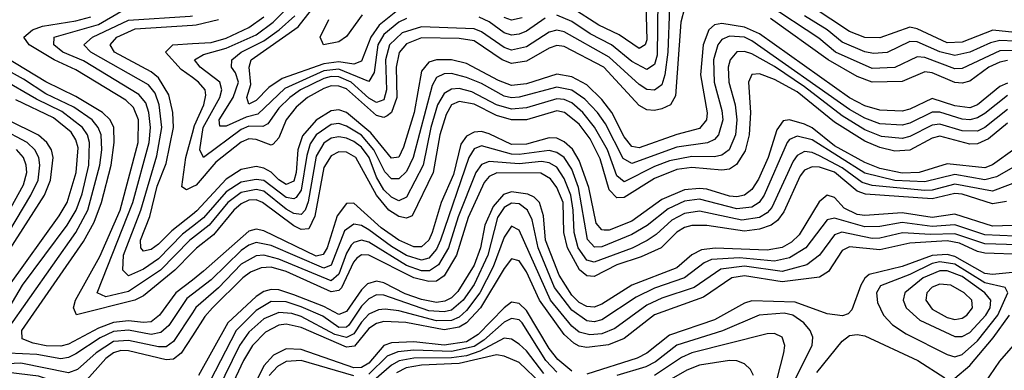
# Model space of a CAD drawing. Header units: inches. Extents: x 501365 to 657855, y 482276 to 547543.
# Tile 697 of 957: x 589540 to 592162, y 541224 to 542157. Entities that reach past the tile are written whole.
import ezdxf

# ---------------------------------------------------------------- set-up
doc = ezdxf.new("R2010")
doc.units = ezdxf.units.IN
doc.header["$MEASUREMENT"] = 0
doc.layers.add('A5584', color=7, linetype='Continuous')
doc.layers.add('A5594', color=7, linetype='Continuous')

msp = doc.modelspace()

# ---------------------------------------------------------------- linework, layer by layer
at = {"layer": 'A5584', "color": 5}
for points, elevation in [([(590000, 541575.3), (589993.2, 541570), (589914.8, 541490), (589830, 541433.8), (589770, 541419), (589746.9, 541430), (589841.8, 541670), (589885.2, 541830), (589888.8, 541870), (589883.7, 541910), (589875.7, 541935.7), (589857.3, 541957.3), (589710, 542047), (589655.2, 542070), (589630.8, 542090), (589632.4, 542110), (589750, 542143.8), (589810, 542178.8), (589990, 542189.7), (590000, 542192.5)], 4260), ([(590000, 541538), (589952.9, 541490), (589870, 541421.7), (589847, 541410), (589691.3, 541371.3), (589683.1, 541390), (589688.5, 541410), (589753.7, 541526.3), (589808.2, 541650), (589855.8, 541830), (589856.8, 541890), (589843.1, 541923.1), (589822.6, 541942.6), (589690, 542023.6), (589632.4, 542050), (589565.3, 542090), (589551.7, 542110), (589574, 542130), (589600.8, 542139.2), (589690, 542153.2), (589730, 542164.2)], 4280), ([(590000, 541606.5), (589973.8, 541586.2), (589910, 541519.9), (589870, 541492.7), (589830, 541475.4), (589814.8, 541490), (589816.9, 541530), (589863.2, 541650), (589905.4, 541794.6), (589918.6, 541870), (589911.8, 541930), (589900.9, 541960.9), (589883.3, 541983.3), (589729.9, 542070), (589711.1, 542090), (589734.4, 542110), (589830, 542155.1), (589994.4, 542165.6), (590000, 542167)], 4240), ([(590000, 541638.5), (589945.4, 541594.6), (589910, 541559.3), (589890, 541545.6), (589870, 541541.1), (589863, 541550), (589861.9, 541570), (589886.8, 541633.2), (589906.1, 541713.9), (589930, 541774.2), (589949.8, 541870), (589947.9, 541910), (589937.1, 541957.1), (589910, 542001.9), (589890, 542017.8), (589792.9, 542070), (589780.9, 542090), (589798.5, 542110), (589847.5, 542132.5), (590000, 542142.1)], 4220), ([(590000, 541463.9), (589956.4, 541430), (589912.4, 541370), (589890, 541353), (589870, 541350.8), (589830, 541355.7), (589790, 541350.9), (589750, 541335.9), (589670, 541293.1), (589650, 541287.7), (589610.9, 541289.1), (589575.9, 541295.9), (589547.2, 541307.2), (589546.1, 541330), (589710, 541566.1), (589738.3, 541618.3), (589758, 541670), (589783.4, 541770), (589791.9, 541830), (589790.7, 541870), (589780.9, 541890), (589760.5, 541910), (589690, 541952.2), (589610, 541991.7), (589446.3, 542090)], 4320), ([(590000, 542002.4), (589970, 542024.5), (589928.2, 542070), (589947.9, 542090), (590000, 542093.2)], 4180), ([(589505.6, 541330), (589690, 541590.1), (589721.7, 541650), (589754, 541770), (589759.4, 541810), (589757.1, 541850), (589749.5, 541870), (589732.8, 541890), (589684.1, 541924.1), (589610, 541959.3), (589550, 541998.2), (589420.1, 542070)], 4340), ([(589470, 541318.9), (589548, 541450), (589666.9, 541610), (589690.2, 541649.8), (589706.3, 541693.7), (589724.1, 541770), (589726.3, 541830), (589720.5, 541850), (589707.6, 541870), (589652.8, 541912.8), (589585, 541945), (589490, 542000.4)], 4360), ([(589512.7, 541450), (589645.6, 541634.4), (589666.8, 541670), (589690.4, 541750), (589695.7, 541815.7), (589690, 541837.3), (589677.6, 541857.6), (589630, 541895.3), (589530, 541943.6)], 4380), ([(589412.8, 541427.2), (589570.3, 541690), (589589.2, 541730), (589593.9, 541770), (589590.9, 541790), (589581, 541810), (589560.5, 541830), (589490, 541867.5)], 4440), ([(589470, 541478.1), (589606.3, 541690), (589621.9, 541730), (589629.8, 541790), (589625, 541810), (589612.4, 541830), (589590, 541849.1), (589509.3, 541889.3)], 4420), ([(590000, 541711.5), (589984.2, 541704.2), (589971.6, 541711.6), (589983, 541790), (590000, 541854.5)], 4180), ([(589457.4, 541550), (589550, 541717.4), (589559.5, 541750), (589557.9, 541770), (589550.6, 541790), (589531.5, 541811.5)], 4460), ([(590000, 541426), (589985.3, 541414.7), (589937.3, 541342.7), (589915.9, 541324.1), (589890, 541319.3), (589830, 541330.1), (589790, 541327), (589754.1, 541310), (589690, 541267.7), (589670, 541257.6), (589650, 541254.5), (589585.6, 541265.6), (589509.4, 541269.4)], 4340), ([(590000, 541376.3), (589950, 541300.8), (589930, 541286.6), (589910, 541286.4), (589830, 541302.7), (589790, 541300.3), (589743.5, 541270), (589694.4, 541225.6), (589670, 541217.3), (589542.9, 541242.9), (589437.6, 541237.6)], 4360), ([(590000, 541315.6), (589970, 541269.6), (589950, 541253.1), (589930, 541251.9), (589830, 541275.1), (589810, 541276), (589790, 541270.4), (589770, 541255.5), (589711.8, 541190), (589690, 541182.2), (589650, 541188.5), (589590, 541208.1), (589510, 541217.7)], 4380)]:
    msp.add_lwpolyline(points, dxfattribs=dict(at, elevation=elevation))
at = {"layer": 'A5594', "color": 5}
for points, elevation in [([(591239.4, 542210), (591237.8, 542062.2), (591230, 542037), (591210, 542024), (591170, 542045.6), (591115.9, 542090), (591058.8, 542118.8), (591010, 542152), (590970, 542168.6)], 4140), ([(591206.8, 542230), (591210, 542103.5), (591205.7, 542090), (591190, 542079.8), (591136.2, 542116.3), (591081.8, 542141.8), (591010, 542188.4)], 4120), ([(591310, 542187.2), (591300.9, 542150), (591286, 541954), (591273.1, 541930), (591250, 541919.1), (591230, 541914.9), (591210, 541917.2), (591190, 541928.3), (591095.5, 542030), (590990, 542085.2), (590970, 542088), (590950, 542081.2), (590890, 542046), (590850, 542040.4), (590824.7, 542050), (590750, 542100), (590710, 542107), (590610, 542108.4), (590570, 542092.3), (590550.7, 542069.3), (590542.8, 542030), (590544.7, 541950), (590530.5, 541910), (590518.8, 541901.2), (590510, 541896.6), (590490, 541902.1), (590410, 541972.9), (590390, 541980), (590370, 541980.4), (590350, 541974), (590306.8, 541950), (590276.3, 541923.7), (590249.9, 541890.1), (590230, 541842.1), (590215, 541825), (590210, 541823), (590170, 541838.1), (590150, 541839.9), (590130, 541831), (590062.7, 541777.3), (590010, 541716), (590000, 541711.5)], 4180), ([(591270.5, 542189.5), (591266, 542070), (591258.2, 542010), (591250, 541983.5), (591230, 541968.9), (591210, 541971), (591190, 541983.9), (591110, 542057.1), (590990, 542124.1), (590970, 542128.5), (590950, 542123.9), (590890, 542084.2), (590850, 542075.9), (590830, 542082.3), (590770, 542124.3), (590750, 542132.5), (590610, 542138), (590558.2, 542121.8), (590524.7, 542090), (590514.2, 542050), (590517.1, 541970), (590510, 541943.7), (590490, 541936.6), (590470, 541947.9), (590422.4, 541990), (590390, 542004.5), (590370, 542005.7), (590350, 542000.4), (590288.3, 541970), (590259.1, 541950), (590230, 541921.1), (590200.6, 541879.4), (590187.3, 541872.7), (590150, 541873.2), (590130, 541864.1), (590030, 541789.9), (590019.7, 541810), (590028.8, 541870), (590072.9, 541950), (590078.7, 541970), (590072.7, 541990), (590020.5, 542030), (590005.9, 542050), (590030, 542063.7), (590090, 542080.5), (590170, 542116.4), (590215.1, 542150), (590255, 542190)], 4160), ([(590542, 542178), (590497.5, 542142.5), (590475.2, 542110), (590450, 542045.9), (590430, 542038.6), (590390, 542044.3), (590350, 542038.8), (590239.4, 542000.6), (590203.4, 541976.6), (590170, 541942), (590150, 541932.1), (590144.7, 541950), (590156, 541984), (590151.2, 542030), (590156.8, 542050), (590282.1, 542137.9), (590317, 542183)], 4120), ([(592190, 542074.5), (592150, 542073.9), (592050, 542026.6), (592030, 542025.9), (591950, 542055.7), (591930, 542057.5), (591870, 542029.1), (591810, 542027), (591712, 542070), (591667.8, 542107.8), (591530, 542198.2)], 4160), ([(592190, 542123), (592131.5, 542128.5), (592050, 542096.5), (592010, 542095.5), (591930, 542132.5), (591910, 542136.9), (591830, 542108.7), (591790, 542109.2), (591750, 542125.6), (591650, 542190.7)], 4120), ([(590000, 542093.2), (590050, 542096.3), (590090, 542107.9), (590150, 542136.2), (590190, 542164.7)], 4180), ([(590000, 542142.1), (590010, 542142.7), (590070, 542156.8)], 4220), ([(590570, 542159.6), (590550, 542150.4), (590510, 542117), (590494.1, 542090), (590483.7, 542016.3), (590470, 541992.2), (590390, 542024.6), (590350, 542020.4), (590246, 541974), (590174.3, 541905.7), (590143, 541897), (590090, 541873.4), (590073, 541873), (590071, 541890), (590108.4, 541950), (590122.9, 541990), (590114.9, 542014.9), (590103.9, 542030), (590104.9, 542050), (590130.2, 542070), (590190, 542100.8), (590230.8, 542130), (590273, 542166.9)], 4140), ([(590452.4, 542170), (590410, 542111.7), (590390, 542097.5), (590349.4, 542089.4), (590340.5, 542110), (590363, 542157)], 4080), ([(590939, 542161), (590890, 542126.3), (590870, 542117.8), (590850, 542115.9), (590830, 542121.6), (590790, 542150.8), (590763.8, 542163.8)], 4140), ([(590878.4, 542161.6), (590850, 542155.4), (590830, 542162.2)], 4120), ([(592170, 542048.5), (592150, 542044), (592121, 542030), (592070, 541993.5), (592050, 541987.8), (592030, 541989.5), (591970, 542015.6), (591950, 542018), (591890, 541991.9), (591810, 541990.3), (591770, 542005.4), (591692.4, 542050), (591539.4, 542159.4)], 4180), ([(592190, 542099.1), (592150, 542101.4), (592124.9, 542095.1), (592070, 542070.1), (592030, 542061.5), (591990, 542071.3), (591930, 542098.1), (591910, 542098.3), (591850, 542069), (591813.6, 542066.4), (591790, 542070.9), (591730, 542097), (591690, 542129.6), (591630, 542166.7)], 4140), ([(592170, 541988.1), (592150, 541979.2), (592090.8, 541930), (592070, 541922.5), (592030, 541927.5), (591970, 541946.6), (591910, 541918.2), (591890, 541913.1), (591830, 541915.6), (591790, 541927.4), (591750, 541948.5), (591510, 542118.6), (591470, 542137.2), (591410, 542146.2), (591390, 542142.6), (591375.2, 542130), (591359.7, 542090), (591352.8, 542010), (591370.8, 541909.2), (591368.7, 541890), (591350, 541867.4), (591290, 541851.2), (591190, 541815.3), (591170, 541818.8), (591150, 541845), (591116.6, 541910), (591090, 541944.3), (591050, 541982.9), (591010, 542004.4), (590970, 542011.3), (590890, 541986.1), (590850, 541981.8), (590815, 541995), (590730, 542040.1), (590690, 542049.6), (590649.8, 542050.2), (590630, 542043.8), (590610, 542019.9), (590590.3, 541910), (590562.5, 541817.5), (590550, 541790.7), (590530, 541787.8), (590475.2, 541855.2), (590410, 541909.8), (590390, 541916.4), (590370, 541914), (590330, 541889.6), (590292.9, 541847.2), (590280.8, 541810), (590276.8, 541750), (590270, 541727.1), (590250, 541718.2), (590230, 541730.4), (590210, 541750.5), (590190, 541761.7), (590170, 541766.4), (590130, 541758.3), (590090, 541732), (590011.9, 541648.1), (590000, 541638.5)], 4220), ([(592170, 541954.6), (592110, 541907.2), (592090, 541895.3), (592070, 541890.3), (592050, 541892), (591990, 541911), (591970, 541910.5), (591910, 541881.2), (591890, 541876.2), (591830, 541879.3), (591790, 541895), (591750, 541917.6), (591490, 542100.6), (591469.8, 542110), (591430, 542112.8), (591410, 542103.6), (591398.9, 542090), (591387.8, 542050), (591389.1, 541990), (591410, 541915.2), (591412.5, 541890), (591400.9, 541850), (591390, 541838.3), (591371.3, 541828.7), (591290, 541817.4), (591170, 541773.7), (591146.9, 541786.9), (591099.6, 541879.6), (591078.9, 541910), (591045, 541945), (591010, 541969.3), (590970, 541977.2), (590870, 541950.1), (590850, 541948.6), (590830, 541953.6), (590770, 541986.6), (590730, 542002.5), (590690, 542013.1), (590670, 542013), (590650, 542002.7), (590638.2, 541981.8), (590588.1, 541790), (590570, 541752.8), (590550, 541732.8), (590530, 541733.5), (590512.2, 541752.2), (590483.5, 541810), (590450, 541849.1), (590410, 541873.6), (590390, 541880.1), (590370, 541877.8), (590330, 541850.2), (590313.8, 541826.2), (590304.5, 541795.5), (590290, 541703.2), (590276.6, 541683.4), (590270, 541679.6), (590250, 541683.5), (590190, 541728.8), (590170, 541731.8), (590130, 541724.5), (590090, 541698.7), (590030, 541629.6), (590000, 541606.5)], 4240), ([(592170, 541917.8), (592110, 541869.8), (592090, 541860.2), (592050, 541861.1), (591990, 541879.1), (591970, 541875.9), (591910, 541845.4), (591890, 541840.8), (591834.5, 541845.5), (591790, 541863.2), (591730, 541901.1), (591630, 541978.3), (591550, 542031.9), (591490, 542065.4), (591470, 542072.1), (591450, 542070.7), (591431.7, 542050), (591426.2, 542030), (591428.4, 541990), (591445.1, 541930), (591449.9, 541890), (591446, 541850), (591429.2, 541810.8), (591410, 541796.6), (591390, 541791.6), (591330, 541792.7), (591270, 541780.8), (591230, 541766), (591150, 541725.2), (591130, 541741.5), (591105, 541810), (591071.1, 541871.1), (591039.2, 541910), (591010, 541935.3), (590990, 541943.9), (590970, 541946.2), (590890, 541922.4), (590850, 541918.6), (590810, 541930), (590744.4, 541964.4), (590710, 541973.2), (590690, 541972.1), (590670, 541960.7), (590652.6, 541930), (590634.6, 541870), (590614.9, 541770), (590570, 541684.2), (590550, 541675.1), (590530, 541684.5), (590510, 541703.9), (590490, 541737.2), (590470.6, 541790), (590450, 541817.5), (590430, 541832.8), (590410, 541841.2), (590390, 541845.3), (590370, 541841.6), (590350, 541828.2), (590330, 541793.4), (590308, 541672), (590299.9, 541650), (590290, 541638.7), (590270, 541640.7), (590250, 541652.4), (590190, 541700), (590170, 541704.8), (590130, 541696.8), (590094.1, 541670), (590044.6, 541610), (590000, 541575.3)], 4260), ([(592170, 541881.7), (592120.1, 541839.9), (592090, 541826.3), (592070, 541825.7), (591990, 541846.6), (591970, 541841), (591910.5, 541809.5), (591870, 541806.8), (591830, 541816.5), (591790, 541833.7), (591710, 541884.4), (591610, 541964.5), (591550, 541997.2), (591510, 542012.8), (591490, 542010.7), (591480.4, 541990), (591486.4, 541910), (591482.6, 541850), (591471.9, 541808.1), (591448.9, 541771.1), (591430, 541759), (591410, 541756.1), (591330, 541763.6), (591290, 541757.9), (591230, 541734.4), (591150, 541683.1), (591130, 541682.9), (591110, 541704.3), (591086.2, 541786.2), (591059.3, 541839.3), (591030, 541878.4), (590990.9, 541910), (590970, 541914.2), (590890, 541890.5), (590850, 541890.5), (590810, 541901.7), (590750, 541931.9), (590710, 541938.9), (590689.8, 541930.2), (590675.5, 541904.5), (590659.1, 541850), (590640.7, 541750), (590585.1, 541634.9), (590570, 541628.3), (590550, 541633.1), (590523.5, 541650), (590489.9, 541689.9), (590435, 541790), (590410, 541804.5), (590390, 541805.4), (590370, 541794.7), (590350, 541763.4), (590325.8, 541634.2), (590310, 541600), (590290, 541598.6), (590270, 541608.2), (590186.4, 541670), (590170, 541677.1), (590150, 541676.1), (590130, 541667.1), (590110, 541650.1), (590056, 541584), (590010.9, 541549.1), (590000, 541538)], 4280), ([(590000, 541854.5), (590005.3, 541874.7), (590030.7, 541930), (590036.2, 541956.2), (590033.7, 541970), (590016.7, 541990), (590000, 542002.4)], 4180), ([(592190, 541813), (592130, 541770.7), (592110, 541762.8), (592010, 541772.8), (591935, 541750), (591890, 541748.7), (591830, 541761), (591790, 541776.8), (591710, 541821.4), (591650, 541868.7), (591630, 541878.3), (591590, 541890.2), (591572.6, 541887.4), (591556.1, 541863.9), (591533.2, 541790), (591507.3, 541732.7), (591490, 541704.9), (591470.4, 541690), (591450, 541685.2), (591430, 541686.7), (591370, 541705.4), (591350, 541707.4), (591310, 541703.9), (591250, 541677.9), (591170, 541620.7), (591110, 541596.3), (591096.4, 541596.4), (591090, 541597.1), (591075.4, 541615.4), (591055.9, 541710), (591030, 541782.4), (591012, 541812), (590990, 541832), (590970, 541841.2), (590950, 541842.3), (590890, 541825.7), (590850, 541824.4), (590790, 541853), (590770, 541859), (590750, 541857.7), (590730, 541847.1), (590714.8, 541825.2), (590695.6, 541744.4), (590662.5, 541670), (590638.5, 541590), (590629.6, 541570.4), (590610, 541552.4), (590590, 541551.9), (590550, 541570.1), (590502.9, 541602.9), (590430, 541668.2), (590410, 541667.6), (590385.6, 541634.4), (590359.3, 541550), (590348.5, 541531.5), (590330, 541527.6), (590190, 541595.1), (590170, 541599.6), (590150, 541594), (590030, 541487.2), (590000, 541463.9)], 4320), ([(592192.2, 541767.8), (592141.3, 541738.7), (592110, 541730.9), (592030, 541744.5), (591950, 541725.4), (591870, 541728.4), (591790, 541748.3), (591650, 541837.4), (591610, 541846.5), (591590, 541838), (591583.9, 541830), (591522.7, 541690), (591509.5, 541670.5), (591490, 541658.2), (591450, 541653.2), (591350, 541679.2), (591310, 541673.5), (591266.4, 541653.6), (591210.7, 541609.3), (591170, 541585.3), (591090, 541552.5), (591071, 541551), (591051.6, 541571.6), (591028.5, 541710), (591010, 541758.9), (590989.7, 541789.7), (590970, 541803.5), (590950, 541809), (590870, 541797.8), (590850, 541798.9), (590770, 541820.9), (590750, 541812.6), (590736.4, 541790), (590660.7, 541570), (590650, 541546.4), (590630, 541522.3), (590610, 541516.8), (590570, 541529.2), (590530, 541552.8), (590470, 541597.6), (590450, 541608.6), (590430, 541612.4), (590405.5, 541594.5), (590370, 541503.2), (590350, 541495.6), (590210, 541555.9), (590170, 541563.7), (590150, 541556.6), (590130, 541542.6), (590050, 541464.7), (590000, 541426)], 4340), ([(592210, 541730.5), (592130, 541700.1), (592030, 541718.9), (591970, 541703.2), (591950, 541702.3), (591810, 541715.3), (591783.6, 541723.6), (591730, 541762.6), (591670, 541794.7), (591650, 541803.4), (591630, 541805.9), (591610, 541795.3), (591599.9, 541780.1), (591542.7, 541657.3), (591530, 541642.5), (591510, 541630.3), (591463.1, 541623.1), (591350, 541647.6), (591310, 541641), (591276.5, 541623.5), (591235.1, 541584.9), (591211, 541569), (591170.9, 541549.1), (591070, 541511.4), (591050, 541517.2), (591027.4, 541550), (591016.4, 541590), (591014.2, 541650), (591007.5, 541690), (590990, 541734.1), (590970, 541763.8), (590950, 541775.8), (590930, 541779.2), (590870, 541773.4), (590790, 541779.2), (590770, 541771), (590755.1, 541750), (590707.5, 541632.5), (590682, 541550), (590655.4, 541504.6), (590631.7, 541488.3), (590610, 541488.4), (590570, 541502.6), (590470, 541564.5), (590450, 541570.3), (590430, 541564), (590423.2, 541556.8), (590410, 541535.6), (590390, 541479.3), (590370, 541462), (590230, 541519.6), (590190, 541529.7), (590170, 541528.4), (590130, 541505.7), (590070, 541443.2), (590009.4, 541390.6), (590000, 541376.3)], 4360), ([(592167.5, 541672.5), (592130, 541666.7), (592050, 541692.6), (592030, 541694.2), (591970, 541679.7), (591792.5, 541692.5), (591770, 541700.8), (591710, 541751.1), (591670, 541764.3), (591650, 541764.8), (591630, 541756), (591618.4, 541741.6), (591574.9, 541645.1), (591557.9, 541622.1), (591541.3, 541610), (591510, 541599.6), (591470, 541594.3), (591370, 541608.8), (591330, 541608.8), (591310, 541603.7), (591290, 541591.3), (591248.6, 541550), (591194.6, 541525.4), (591130, 541504.1), (591070, 541473.7), (591050, 541475.3), (591031.1, 541491.1), (590998.7, 541550), (590988.8, 541590), (590986.9, 541670), (590970.4, 541710.4), (590953.6, 541733.6), (590927.9, 541747.9), (590811, 541749), (590790, 541739.7), (590776.7, 541723.2), (590734.1, 541630), (590703.6, 541530), (590670, 541475.3), (590650, 541461.3), (590630, 541459.9), (590589.4, 541469.4), (590469.8, 541530.2), (590450, 541531), (590438.2, 541521.8), (590428.8, 541511.3), (590396.8, 541443.2), (590390, 541436.1), (590370, 541432.3), (590250, 541486.7), (590210, 541497.8), (590183.3, 541496.7), (590154.8, 541485.2), (590134, 541470), (590053.8, 541390), (590033.3, 541366.7), (590000, 541315.6)], 4380), ([(592210, 541609.8), (592130, 541607), (592030, 541639.4), (591970, 541630.4), (591890, 541642.3), (591790, 541635.5), (591770, 541638.2), (591735.5, 541655.5), (591710, 541683.2), (591690, 541689.6), (591668.4, 541671.6), (591615.6, 541584.4), (591594.9, 541565.1), (591570, 541550.9), (591530, 541543.1), (591391.6, 541548.4), (591355.6, 541544.4), (591330, 541530.6), (591290, 541496), (591170.1, 541449.9), (591090, 541399.7), (591070, 541392), (591050, 541393.2), (591030, 541404.5), (591010, 541423.4), (590976.6, 541476.6), (590940.5, 541570), (590935.1, 541635.1), (590924.2, 541670), (590910, 541684.6), (590892.8, 541692.8), (590850, 541698.2), (590828.4, 541691.6), (590800.6, 541659.4), (590778.8, 541610), (590767, 541550), (590750, 541503.4), (590706.6, 541433.4), (590690, 541416.7), (590672.5, 541407.5), (590650, 541404.4), (590610, 541411.9), (590566.9, 541426.9), (590510, 541456.6), (590490, 541461.1), (590466, 541454), (590450, 541438.1), (590410, 541379.8), (590390, 541371.9), (590350, 541393.8), (590270, 541424.8), (590230, 541437.9), (590210, 541439), (590190, 541433.3), (590170, 541420.4), (590094.8, 541350), (590016.3, 541210)], 4420), ([(592230, 541579.1), (592110, 541584.5), (592030, 541610.7), (591970, 541606.1), (591890, 541616.7), (591830, 541606.6), (591790, 541605.3), (591710, 541628.1), (591690, 541624.2), (591633.3, 541550), (591590, 541523), (591550, 541514.4), (591456.8, 541523.2), (591381.8, 541518.2), (591362.5, 541510), (591310.6, 541469.4), (591230, 541442.2), (591181.5, 541418.5), (591090, 541358), (591070, 541352.9), (591050, 541355.2), (591010, 541383.8), (590964.1, 541444.1), (590920.5, 541550), (590904.4, 541624.4), (590892.1, 541650), (590870, 541666.4), (590850, 541668.1), (590830, 541657), (590812.1, 541630), (590786.4, 541530), (590750, 541451.7), (590721, 541410), (590690, 541384.1), (590670, 541378.9), (590630, 541382.4), (590510, 541424), (590490, 541424.9), (590470, 541413.9), (590450, 541394.1), (590416.5, 541343.5), (590410, 541338.2), (590390, 541337.8), (590347.7, 541367.7), (590290, 541392.8), (590250, 541406), (590210, 541407.2), (590170, 541383), (590116.3, 541330), (590046.1, 541193.9)], 4440), ([(592197.2, 541557.2), (592110, 541560.2), (592030, 541587.1), (591965, 541585), (591890.7, 541589.3), (591830, 541575), (591810, 541574.8), (591728.8, 541591.2), (591710, 541584.4), (591669.5, 541530), (591635.7, 541504.3), (591570, 541486.6), (591470, 541500.8), (591406.9, 541493.1), (591335.7, 541444.3), (591250, 541415.9), (591210, 541397), (591125.2, 541334.8), (591090, 541320.7), (591058.2, 541318.2), (591030, 541325.5), (591010, 541341.4), (590953.7, 541410), (590870, 541596.5), (590850, 541607.3), (590830, 541578), (590801, 541499), (590765.5, 541430), (590730, 541382.7), (590710, 541365.4), (590690, 541356.6), (590650, 541355.6), (590550, 541381.8), (590513.2, 541386.8), (590495.3, 541384.7), (590470, 541373.3), (590450, 541352.2), (590430, 541320.7), (590410, 541310.6), (590379.3, 541319.3), (590290, 541367), (590265, 541375), (590230, 541377.4), (590190, 541360.7), (590150, 541324.9), (590125.7, 541290), (590067.1, 541170)], 4460), ([(592210, 541531.7), (592110, 541535), (592090, 541539.6), (592042.3, 541562.3), (592010, 541568.6), (591910, 541562.3), (591830, 541544.2), (591750, 541552.4), (591730, 541542.8), (591693.3, 541486.7), (591670, 541471.5), (591570, 541459.2), (591470, 541475.5), (591436.1, 541470), (591361.3, 541418.7), (591230, 541371.2), (591150, 541308.1), (591108.2, 541291.8), (591050, 541284.6), (591030, 541287.5), (591015.5, 541295.5), (590990, 541319.3), (590924.4, 541410), (590890, 541485.9), (590870, 541514.7), (590850, 541519.9), (590830, 541494.5), (590766.9, 541390), (590730, 541350.1), (590710, 541338.3), (590670, 541331.3), (590568.8, 541351.2), (590510, 541353.2), (590490, 541348.1), (590470, 541335.3), (590431.7, 541288.3), (590410, 541285.5), (590290, 541337.4), (590250, 541346.1), (590230, 541344.1), (590194.6, 541325.4), (590160, 541290), (590136.3, 541250), (590089.2, 541150)], 4480), ([(592183.7, 541483.7), (592130, 541478.8), (592110, 541481.2), (592030, 541526.2), (592010, 541531.8), (591970, 541529.2), (591890, 541499.6), (591801.8, 541478.2), (591790.7, 541469.3), (591779.7, 541450), (591755.6, 541384.4), (591745.9, 541374.1), (591731.3, 541368.7), (591690, 541373.9), (591605, 541405), (591490, 541408.2), (591470, 541402.7), (591390, 541357.9), (591270, 541317.6), (591210.4, 541269.6), (591184.3, 541255.7), (591050, 541213.5)], 4520), ([(591010, 541221.7), (590972.9, 541252.9), (590950, 541281.6), (590890, 541382.7), (590870, 541401.8), (590850, 541405), (590830, 541389.8), (590761.2, 541318.8), (590730, 541299.6), (590670, 541290.7), (590590, 541299.2), (590530, 541296.8), (590510, 541289.3), (590470, 541242.6), (590450, 541231.3), (590430, 541230.6), (590290, 541278.8), (590250, 541280.6), (590216.3, 541263.6), (590190, 541235.2), (590127.8, 541110)], 4520), ([(591603.6, 541196.4), (591650.6, 541290), (591652, 541312), (591645, 541330), (591628.4, 541350), (591598.5, 541370), (591575.8, 541375.8), (591509.2, 541370.8), (591411.4, 541328.6), (591290, 541290.3), (591233.4, 541246.6), (591207.3, 541232.7), (591129.8, 541210.2)], 4540), ([(592030, 541202.9), (592070, 541236.3), (592132.2, 541310), (592175.7, 541370)], 4520), ([(590970, 541219), (590940.7, 541250), (590878.2, 541350), (590870, 541358.3), (590850, 541361.3), (590830, 541351.4), (590776.1, 541303.9), (590750, 541287.2), (590690, 541274), (590590, 541277.6), (590546.7, 541273.3), (590519.1, 541260.9), (590470, 541213.8)], 4540), ([(591549.4, 541170), (591574.5, 541270), (591577.1, 541290), (591570, 541311.6), (591550, 541321.3), (591530, 541320.9), (591330, 541270.1), (591302.2, 541257.8), (591230.4, 541209.6)], 4560), ([(591662.5, 541217.5), (591730, 541301.3), (591750, 541316.1), (591770, 541318.8), (591790, 541315.1), (591931.8, 541250), (592003.7, 541203.7)], 4520), ([(592096.5, 541170), (592150, 541247.8), (592216, 541324)], 4480), ([(590935.6, 541215.6), (590890, 541275.7), (590870, 541293.6), (590850, 541306.7), (590830, 541308.9), (590765.4, 541274.6), (590730, 541262.2), (590690, 541257.1), (590590, 541256.4), (590550.9, 541249.1), (590530, 541237.7), (590470, 541184.9)], 4560), ([(590930, 541187.5), (590870, 541244.7), (590830, 541261.5), (590810, 541265.2), (590710, 541241.6), (590610, 541237.2), (590569.5, 541230.5), (590543.4, 541216.6)], 4580), ([(590430, 541209.4), (590290, 541250.1), (590250, 541247.3), (590226.3, 541233.7), (590204.8, 541210)], 4540), ([(591494.1, 541210), (591486, 541226), (591470, 541240.8), (591450, 541248.5), (591430, 541249.4), (591350, 541237.6), (591316.2, 541223.8), (591250, 541185.7)], 4580)]:
    msp.add_lwpolyline(points, dxfattribs=dict(at, elevation=elevation))
for points, elevation in [([(591990, 541512.2), (591970, 541508.1), (591910, 541478.4), (591831.7, 541448.3), (591821.9, 541430), (591824.2, 541404.2), (591840.1, 541370), (591864.4, 541344.4), (591900.6, 541320.6), (592010, 541265.5), (592030, 541259.8), (592050, 541266.2), (592090, 541302), (592144.7, 541370), (592171, 541430), (592164.1, 541444.1), (592110, 541456.8), (592030, 541506.2)], 4540), ([(592010, 541488.6), (591990, 541488.3), (591945.9, 541470), (591897, 541430), (591892.1, 541410), (591900.1, 541390), (591937, 541357), (592030, 541313.5), (592050, 541313.4), (592070, 541324), (592113, 541370), (592124.5, 541390), (592125.8, 541410), (592109.7, 541430), (592050, 541473)], 4560), ([(591990, 541453.3), (591970, 541445.1), (591955.4, 541430), (591953.1, 541410), (591970, 541386.5), (592010, 541364.2), (592030, 541359.3), (592050, 541362.1), (592061.9, 541370), (592077.1, 541390), (592075.5, 541410), (592054.9, 541430), (592019.1, 541450)], 4580)]:
    msp.add_lwpolyline(points, close=True, dxfattribs=dict(at, elevation=elevation))

doc.saveas('drawing.dxf')
